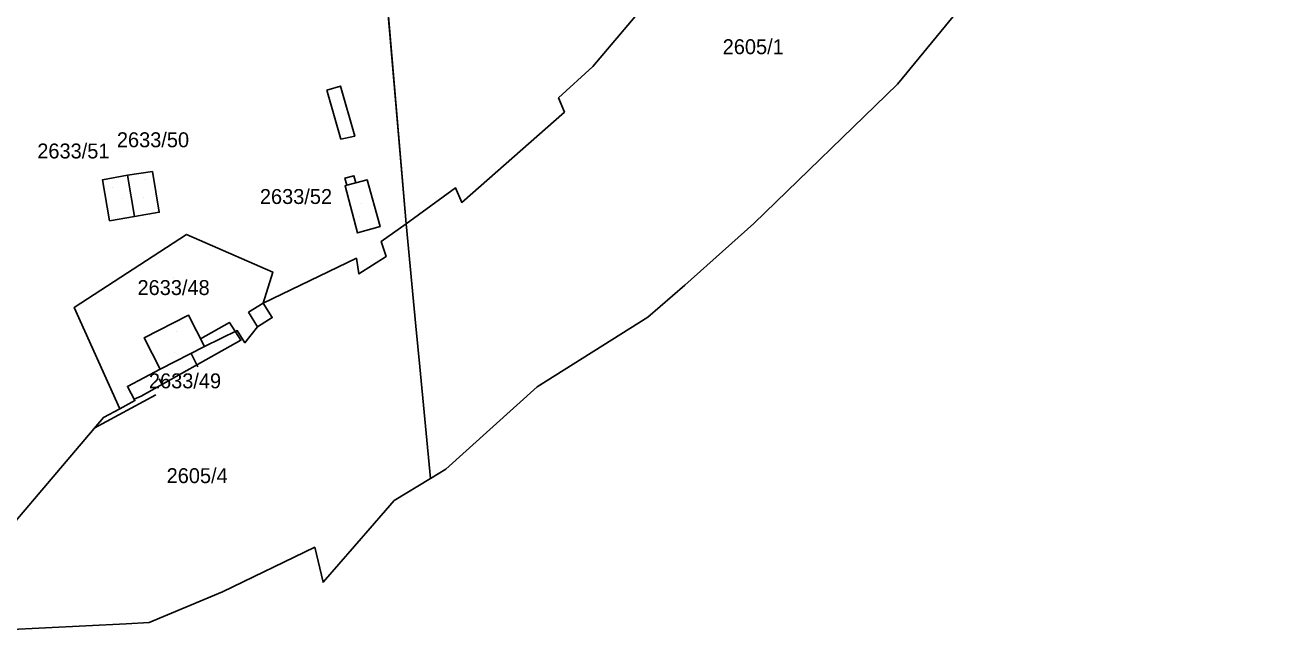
# Model space of a CAD drawing. Extents: x -263423 to -261326, y -1240067 to -1237864.
# Drawn here: x -261858.8 to -261689.8, y -1239798.6 to -1239717.6 of the extents above; entities that cross this region are included whole.
import ezdxf

# ---------------------------------------------------------------- set-up
doc = ezdxf.new("R2010")
doc.units = 0
for name, color, linetype in [('body_kn', 7, 'Continuous'), ('katuz_linie', 7, 'Continuous'), ('kladpar_druhypozemkov', 7, 'Continuous'), ('kladpar_hranice', 7, 'Continuous'), ('kladpar_parcelnecisla', 7, 'Continuous'), ('kladpar_plochy', 7, 'Continuous'), ('kladpar_sipky', 7, 'Continuous'), ('tarchy_linie', 7, 'Continuous'), ('zappar_hrandruhpozemk', 7, 'Continuous'), ('zuob_linie', 7, 'Continuous'), ('zuob_plochy', 7, 'Continuous')]:
    doc.layers.add(name, color=color, linetype=linetype)

msp = doc.modelspace()

# ---------------------------------------------------------------- linework, layer by layer
at = {"layer": 'body_kn'}
for p, q in [((-261782.82, -1239723.11), (-261782.82, -1239723.11)), ((-261816.63, -1239725.73), (-261816.63, -1239725.73)), ((-261742.02, -1239725.46), (-261742.02, -1239725.46)), ((-261818.45, -1239726.25), (-261818.45, -1239726.25)), ((-261787.4, -1239727.29), (-261787.4, -1239727.29)), ((-261786.62, -1239729.2), (-261786.62, -1239729.2)), ((-261816.55, -1239732.84), (-261816.55, -1239732.84)), ((-261816.55, -1239732.84), (-261816.55, -1239732.84)), ((-261814.7, -1239732.45), (-261814.7, -1239732.45)), ((-261845.13, -1239737.68), (-261845.13, -1239737.68)), ((-261845.13, -1239737.68), (-261845.13, -1239737.68)), ((-261841.81, -1239737.18), (-261841.81, -1239737.18)), ((-261841.81, -1239737.18), (-261841.81, -1239737.18)), ((-261814.81, -1239737.73), (-261814.81, -1239737.73)), ((-261848.47, -1239738.27), (-261848.47, -1239738.27)), ((-261816.03, -1239738.05), (-261816.03, -1239738.05)), ((-261816.01, -1239739.09), (-261816.01, -1239739.09)), ((-261815.76, -1239739.02), (-261815.76, -1239739.02)), ((-261815.76, -1239739.02), (-261815.76, -1239739.02)), ((-261814.56, -1239738.69), (-261814.56, -1239738.69)), ((-261813.03, -1239738.3), (-261813.03, -1239738.3)), ((-261813.03, -1239738.3), (-261813.03, -1239738.3)), ((-261801.22, -1239739.35), (-261801.22, -1239739.35)), ((-261800.37, -1239741.31), (-261800.37, -1239741.31)), ((-261840.88, -1239742.62), (-261840.88, -1239742.62)), ((-261847.53, -1239743.77), (-261847.53, -1239743.77)), ((-261844.2, -1239743.19), (-261844.2, -1239743.19)), ((-261811.29, -1239744.55), (-261811.29, -1239744.55)), ((-261807.82, -1239744.2), (-261807.82, -1239744.2)), ((-261761.28, -1239744.13), (-261761.28, -1239744.13)), ((-261837.24, -1239745.6), (-261837.24, -1239745.6)), ((-261837.24, -1239745.6), (-261837.24, -1239745.6)), ((-261814.34, -1239745.4), (-261814.34, -1239745.4)), ((-261811.15, -1239746.53), (-261811.15, -1239746.53)), ((-261814.49, -1239748.79), (-261814.49, -1239748.79)), ((-261810.5, -1239748.56), (-261810.5, -1239748.56)), ((-261825.68, -1239750.64), (-261825.68, -1239750.64)), ((-261814.15, -1239750.89), (-261814.15, -1239750.89)), ((-261770.51, -1239752.38), (-261770.51, -1239752.38)), ((-261826.99, -1239754.79), (-261826.99, -1239754.79)), ((-261852.28, -1239755.38), (-261852.28, -1239755.38)), ((-261836.96, -1239756.43), (-261836.96, -1239756.43)), ((-261836.96, -1239756.43), (-261836.96, -1239756.43)), ((-261828.95, -1239756.01), (-261828.95, -1239756.01)), ((-261831.48, -1239757.39), (-261831.48, -1239757.39)), ((-261827.73, -1239757.98), (-261827.73, -1239757.98)), ((-261827.73, -1239757.98), (-261827.73, -1239757.98)), ((-261825.76, -1239756.74), (-261825.76, -1239756.74)), ((-261806.52, -1239757.89), (-261806.52, -1239757.89)), ((-261775.47, -1239756.7), (-261775.47, -1239756.7)), ((-261842.91, -1239759.47), (-261842.91, -1239759.47)), ((-261835.35, -1239759.6), (-261835.35, -1239759.6)), ((-261830.44, -1239758.48), (-261830.44, -1239758.48)), ((-261829.94, -1239759.79), (-261829.94, -1239759.79)), ((-261836.63, -1239761.54), (-261836.63, -1239761.54)), ((-261834.83, -1239760.62), (-261834.83, -1239760.62)), ((-261834.83, -1239760.62), (-261834.83, -1239760.62)), ((-261829.41, -1239760.12), (-261829.41, -1239760.12)), ((-261840.88, -1239764.97), (-261840.88, -1239764.97)), ((-261840.77, -1239763.65), (-261840.77, -1239763.65)), ((-261835.73, -1239763.34), (-261835.73, -1239763.34)), ((-261806, -1239763.35), (-261806, -1239763.35)), ((-261845.15, -1239765.97), (-261845.15, -1239765.97)), ((-261840.43, -1239765.8), (-261840.43, -1239765.8)), ((-261790.27, -1239766.03), (-261790.27, -1239766.03)), ((-261844.25, -1239767.67), (-261844.25, -1239767.67)), ((-261844.14, -1239767.87), (-261844.14, -1239767.87)), ((-261843.31, -1239767.29), (-261843.31, -1239767.29)), ((-261841.36, -1239767.1), (-261841.36, -1239767.1)), ((-261846.16, -1239768.99), (-261846.16, -1239768.99)), ((-261849.59, -1239771.56), (-261849.59, -1239771.56)), ((-261848.36, -1239770.11), (-261848.36, -1239770.11)), ((-261804.58, -1239778.32), (-261804.58, -1239778.32)), ((-261802.5, -1239777.06), (-261802.5, -1239777.06)), ((-261809.43, -1239781.27), (-261809.43, -1239781.27)), ((-261812.63, -1239784.95), (-261812.63, -1239784.95)), ((-261820.07, -1239787.51), (-261820.07, -1239787.51)), ((-261832.43, -1239793.5), (-261832.43, -1239793.5)), ((-261818.94, -1239792.2), (-261818.94, -1239792.2)), ((-261845.3, -1239797.77), (-261845.3, -1239797.77)), ((-261842.22, -1239797.61), (-261842.22, -1239797.61))]:
    msp.add_line(p, q, dxfattribs=at)
at = {"layer": 'katuz_linie'}
msp.add_lwpolyline([(-261682.98, -1239652.87), (-261690.24, -1239662.1), (-261692.8, -1239665.5), (-261697.82, -1239671.53), (-261698.94, -1239672.88), (-261704.07, -1239679.11), (-261705.65, -1239681.03), (-261707.09, -1239682.83), (-261718.42, -1239696.7), (-261742.02, -1239725.46), (-261761.28, -1239744.13), (-261770.51, -1239752.38), (-261775.47, -1239756.7), (-261790.27, -1239766.03), (-261802.5, -1239777.06), (-261804.58, -1239778.32), (-261809.43, -1239781.27), (-261812.63, -1239784.95), (-261818.94, -1239792.2), (-261820.07, -1239787.51), (-261832.43, -1239793.5), (-261842.22, -1239797.61), (-261845.3, -1239797.77), (-261861.53, -1239798.57)], dxfattribs=at)
at = {"layer": 'kladpar_druhypozemkov'}
for p, q in [((-261760.31, -1239719.57), (-261760.31, -1239719.57)), ((-261845.82, -1239740.82), (-261845.82, -1239740.82)), ((-261842.95, -1239740.67), (-261842.95, -1239740.67)), ((-261813.76, -1239741.4), (-261813.76, -1239741.4)), ((-261838.92, -1239751.32), (-261838.92, -1239751.32)), ((-261838.52, -1239758.62), (-261838.52, -1239758.62)), ((-261834.47, -1239777.39), (-261834.47, -1239777.39))]:
    msp.add_line(p, q, dxfattribs=at)
at = {"layer": 'kladpar_hranice'}
for points in [[(-261777.11, -1239691.79), (-261783.31, -1239698.7), (-261776.65, -1239715.8), (-261782.82, -1239723.11), (-261787.4, -1239727.29), (-261786.62, -1239729.2), (-261800.37, -1239741.31), (-261801.22, -1239739.35), (-261807.82, -1239744.2), (-261810.88, -1239708.34), (-261809.4, -1239707.9), (-261808.06, -1239712.42), (-261801.96, -1239710.63), (-261806.89, -1239693.82), (-261804.56, -1239693.14), (-261807.28, -1239683.07), (-261813.26, -1239684.7), (-261813.75, -1239677.03), (-261822.45, -1239581.75)], [(-261718.42, -1239696.7), (-261742.02, -1239725.46), (-261761.28, -1239744.13), (-261770.51, -1239752.38), (-261775.47, -1239756.7), (-261790.27, -1239766.03), (-261802.5, -1239777.06), (-261804.58, -1239778.32), (-261806, -1239763.35), (-261806.52, -1239757.89), (-261807.82, -1239744.2), (-261801.22, -1239739.35), (-261800.37, -1239741.31), (-261786.62, -1239729.2), (-261787.4, -1239727.29), (-261782.82, -1239723.11), (-261776.65, -1239715.8)], [(-261810.88, -1239708.34), (-261807.82, -1239744.2), (-261811.15, -1239746.53), (-261810.5, -1239748.56), (-261814.15, -1239750.89), (-261814.49, -1239748.79), (-261826.99, -1239754.79), (-261825.68, -1239750.64), (-261837.24, -1239745.6), (-261852.28, -1239755.38), (-261846.16, -1239768.99), (-261848.36, -1239770.11), (-261862.12, -1239786.32)], [(-261844.2, -1239743.19), (-261840.88, -1239742.62), (-261841.81, -1239737.18), (-261845.13, -1239737.68), (-261848.47, -1239738.27), (-261847.53, -1239743.77), (-261844.2, -1239743.19)], [(-261845.13, -1239737.68), (-261844.2, -1239743.19), (-261847.53, -1239743.77), (-261848.47, -1239738.27), (-261845.13, -1239737.68)], [(-261841.81, -1239737.18), (-261840.88, -1239742.62), (-261844.2, -1239743.19), (-261845.13, -1239737.68), (-261841.81, -1239737.18)], [(-261811.29, -1239744.55), (-261813.03, -1239738.3), (-261814.56, -1239738.69), (-261814.81, -1239737.73), (-261816.03, -1239738.05), (-261815.76, -1239739.02), (-261816.01, -1239739.09), (-261814.34, -1239745.4), (-261811.29, -1239744.55)], [(-261813.03, -1239738.3), (-261811.29, -1239744.55), (-261814.34, -1239745.4), (-261816.01, -1239739.09), (-261815.76, -1239739.02), (-261816.03, -1239738.05), (-261814.81, -1239737.73), (-261814.56, -1239738.69), (-261813.03, -1239738.3)], [(-261834.83, -1239760.62), (-261830.44, -1239758.48), (-261829.41, -1239760.12), (-261827.73, -1239757.98), (-261825.76, -1239756.74), (-261826.99, -1239754.79), (-261814.49, -1239748.79), (-261814.15, -1239750.89), (-261810.5, -1239748.56), (-261811.15, -1239746.53), (-261807.82, -1239744.2), (-261806.52, -1239757.89), (-261806, -1239763.35), (-261804.58, -1239778.32), (-261809.43, -1239781.27), (-261812.63, -1239784.95), (-261818.94, -1239792.2), (-261820.07, -1239787.51), (-261832.43, -1239793.5), (-261842.22, -1239797.61), (-261845.3, -1239797.77), (-261861.53, -1239798.57)], [(-261837.24, -1239745.6), (-261825.68, -1239750.64), (-261826.99, -1239754.79), (-261825.76, -1239756.74), (-261827.73, -1239757.98), (-261829.41, -1239760.12), (-261830.44, -1239758.48), (-261834.83, -1239760.62), (-261836.96, -1239756.43), (-261842.91, -1239759.47), (-261840.77, -1239763.65), (-261845.15, -1239765.97), (-261844.14, -1239767.87), (-261846.16, -1239768.99), (-261852.28, -1239755.38), (-261837.24, -1239745.6)], [(-261836.96, -1239756.43), (-261834.83, -1239760.62), (-261840.77, -1239763.65), (-261842.91, -1239759.47), (-261836.96, -1239756.43)], [(-261862.12, -1239786.32), (-261848.36, -1239770.11), (-261846.16, -1239768.99), (-261844.14, -1239767.87), (-261845.15, -1239765.97), (-261840.77, -1239763.65), (-261834.83, -1239760.62)]]:
    msp.add_lwpolyline(points, dxfattribs=at)
at = {"layer": 'kladpar_plochy'}
for p, q in [((-261810.88, -1239708.34), (-261807.82, -1239744.2)), ((-261807.82, -1239744.2), (-261810.88, -1239708.34)), ((-261776.65, -1239715.8), (-261782.82, -1239723.11)), ((-261782.82, -1239723.11), (-261787.4, -1239727.29)), ((-261787.4, -1239727.29), (-261786.62, -1239729.2)), ((-261786.62, -1239729.2), (-261800.37, -1239741.31)), ((-261845.13, -1239737.68), (-261848.47, -1239738.27)), ((-261841.81, -1239737.18), (-261845.13, -1239737.68)), ((-261840.88, -1239742.62), (-261841.81, -1239737.18)), ((-261814.81, -1239737.73), (-261816.03, -1239738.05)), ((-261814.56, -1239738.69), (-261814.81, -1239737.73)), ((-261848.47, -1239738.27), (-261847.53, -1239743.77)), ((-261816.03, -1239738.05), (-261815.76, -1239739.02)), ((-261815.76, -1239739.02), (-261816.01, -1239739.09)), ((-261816.01, -1239739.09), (-261814.34, -1239745.4)), ((-261813.03, -1239738.3), (-261814.56, -1239738.69)), ((-261811.29, -1239744.55), (-261813.03, -1239738.3)), ((-261801.22, -1239739.35), (-261807.82, -1239744.2)), ((-261800.37, -1239741.31), (-261801.22, -1239739.35)), ((-261844.2, -1239743.19), (-261840.88, -1239742.62)), ((-261847.53, -1239743.77), (-261844.2, -1239743.19)), ((-261814.34, -1239745.4), (-261811.29, -1239744.55)), ((-261807.82, -1239744.2), (-261811.15, -1239746.53)), ((-261837.24, -1239745.6), (-261852.28, -1239755.38)), ((-261825.68, -1239750.64), (-261837.24, -1239745.6)), ((-261811.15, -1239746.53), (-261810.5, -1239748.56)), ((-261814.49, -1239748.79), (-261826.99, -1239754.79)), ((-261814.15, -1239750.89), (-261814.49, -1239748.79)), ((-261810.5, -1239748.56), (-261814.15, -1239750.89)), ((-261826.99, -1239754.79), (-261825.68, -1239750.64)), ((-261852.28, -1239755.38), (-261846.16, -1239768.99)), ((-261846.16, -1239768.99), (-261848.36, -1239770.11)), ((-261848.36, -1239770.11), (-261862.12, -1239786.32))]:
    msp.add_line(p, q, dxfattribs=at)
for points in [[(-261718.42, -1239696.7), (-261742.02, -1239725.46), (-261761.28, -1239744.13), (-261770.51, -1239752.38), (-261775.47, -1239756.7), (-261790.27, -1239766.03), (-261802.5, -1239777.06), (-261804.58, -1239778.32), (-261806, -1239763.35), (-261806.52, -1239757.89), (-261807.82, -1239744.2), (-261801.22, -1239739.35), (-261800.37, -1239741.31), (-261786.62, -1239729.2), (-261787.4, -1239727.29), (-261782.82, -1239723.11), (-261776.65, -1239715.8)], [(-261862.12, -1239786.32), (-261848.36, -1239770.11), (-261846.16, -1239768.99), (-261844.14, -1239767.87), (-261845.15, -1239765.97), (-261840.77, -1239763.65), (-261834.83, -1239760.62), (-261830.44, -1239758.48), (-261829.41, -1239760.12), (-261827.73, -1239757.98), (-261825.76, -1239756.74), (-261826.99, -1239754.79), (-261814.49, -1239748.79), (-261814.15, -1239750.89), (-261810.5, -1239748.56), (-261811.15, -1239746.53), (-261807.82, -1239744.2), (-261806.52, -1239757.89), (-261806, -1239763.35), (-261804.58, -1239778.32), (-261809.43, -1239781.27), (-261812.63, -1239784.95), (-261818.94, -1239792.2), (-261820.07, -1239787.51), (-261832.43, -1239793.5), (-261842.22, -1239797.61), (-261845.3, -1239797.77), (-261861.53, -1239798.57)]]:
    msp.add_lwpolyline(points, dxfattribs=at)
for points in [[(-261845.13, -1239737.68), (-261844.2, -1239743.19), (-261847.53, -1239743.77), (-261848.47, -1239738.27)], [(-261841.81, -1239737.18), (-261840.88, -1239742.62), (-261844.2, -1239743.19), (-261845.13, -1239737.68)], [(-261813.03, -1239738.3), (-261811.29, -1239744.55), (-261814.34, -1239745.4), (-261816.01, -1239739.09), (-261815.76, -1239739.02), (-261816.03, -1239738.05), (-261814.81, -1239737.73), (-261814.56, -1239738.69)], [(-261837.24, -1239745.6), (-261825.68, -1239750.64), (-261826.99, -1239754.79), (-261825.76, -1239756.74), (-261827.73, -1239757.98), (-261829.41, -1239760.12), (-261830.44, -1239758.48), (-261834.83, -1239760.62), (-261836.96, -1239756.43), (-261842.91, -1239759.47), (-261840.77, -1239763.65), (-261845.15, -1239765.97), (-261844.14, -1239767.87), (-261846.16, -1239768.99), (-261852.28, -1239755.38)], [(-261836.96, -1239756.43), (-261834.83, -1239760.62), (-261840.77, -1239763.65), (-261842.91, -1239759.47)]]:
    msp.add_lwpolyline(points, close=True, dxfattribs=at)
at = {"layer": 'kladpar_sipky'}
for p, q in [((-261847.12, -1239739.33), (-261847.12, -1239739.33)), ((-261842.78, -1239738.21), (-261842.78, -1239738.21)), ((-261814.12, -1239743.16), (-261814.12, -1239743.16)), ((-261838.82, -1239761.36), (-261838.82, -1239761.36))]:
    msp.add_line(p, q, dxfattribs=at)
at = {"layer": 'tarchy_linie'}
for p, q in [((-261836.63, -1239761.54), (-261835.73, -1239763.34)), ((-261840.88, -1239764.97), (-261840.43, -1239765.8)), ((-261841.36, -1239767.1), (-261849.59, -1239771.56))]:
    msp.add_line(p, q, dxfattribs=at)
msp.add_lwpolyline([(-261835.35, -1239759.6), (-261831.48, -1239757.39), (-261829.94, -1239759.79), (-261843.31, -1239767.29), (-261844.25, -1239767.67)], dxfattribs=at)
at = {"layer": 'zappar_hrandruhpozemk'}
for p, q in [((-261816.55, -1239732.84), (-261818.45, -1239726.25)), ((-261815.76, -1239739.02), (-261814.56, -1239738.69)), ((-261828.95, -1239756.01), (-261826.99, -1239754.79)), ((-261827.73, -1239757.98), (-261828.95, -1239756.01))]:
    msp.add_line(p, q, dxfattribs=at)
msp.add_lwpolyline([(-261818.45, -1239726.25), (-261816.63, -1239725.73), (-261814.7, -1239732.45), (-261816.55, -1239732.84)], dxfattribs=at)
at = {"layer": 'zuob_linie'}
msp.add_lwpolyline([(-261682.98, -1239652.87), (-261690.24, -1239662.1), (-261692.8, -1239665.5), (-261697.82, -1239671.53), (-261698.94, -1239672.88), (-261704.07, -1239679.11), (-261705.65, -1239681.03), (-261707.09, -1239682.83), (-261718.42, -1239696.7), (-261742.02, -1239725.46), (-261761.28, -1239744.13), (-261770.51, -1239752.38), (-261775.47, -1239756.7), (-261790.27, -1239766.03), (-261802.5, -1239777.06), (-261804.58, -1239778.32), (-261809.43, -1239781.27), (-261812.63, -1239784.95), (-261818.94, -1239792.2), (-261820.07, -1239787.51), (-261832.43, -1239793.5), (-261842.22, -1239797.61), (-261845.3, -1239797.77), (-261861.53, -1239798.57)], dxfattribs=at)
at = {"layer": 'zuob_plochy'}
msp.add_lwpolyline([(-261682.98, -1239652.87), (-261690.24, -1239662.1), (-261692.8, -1239665.5), (-261697.82, -1239671.53), (-261698.94, -1239672.88), (-261704.07, -1239679.11), (-261705.65, -1239681.03), (-261707.09, -1239682.83), (-261718.42, -1239696.7), (-261742.02, -1239725.46), (-261761.28, -1239744.13), (-261770.51, -1239752.38), (-261775.47, -1239756.7), (-261790.27, -1239766.03), (-261802.5, -1239777.06), (-261804.58, -1239778.32), (-261809.43, -1239781.27), (-261812.63, -1239784.95), (-261818.94, -1239792.2), (-261820.07, -1239787.51), (-261832.43, -1239793.5), (-261842.22, -1239797.61), (-261845.3, -1239797.77), (-261861.53, -1239798.57)], dxfattribs=at)

# ---------------------------------------------------------------- texts
at = {"layer": 'kladpar_parcelnecisla'}
for s, p in [('2605/1', (-261765.43, -1239721.45)), ('2633/50', (-261846.56, -1239733.92)), ('2633/51', (-261857.22, -1239735.42)), ('2633/52', (-261827.41, -1239741.52)), ('2633/48', (-261843.8, -1239753.72)), ('2633/49', (-261842.27, -1239766.22)), ('2605/4', (-261839.9, -1239778.92))]:
    msp.add_text(s, height=2, dxfattribs=at).set_placement(p)

doc.saveas('drawing.dxf')
